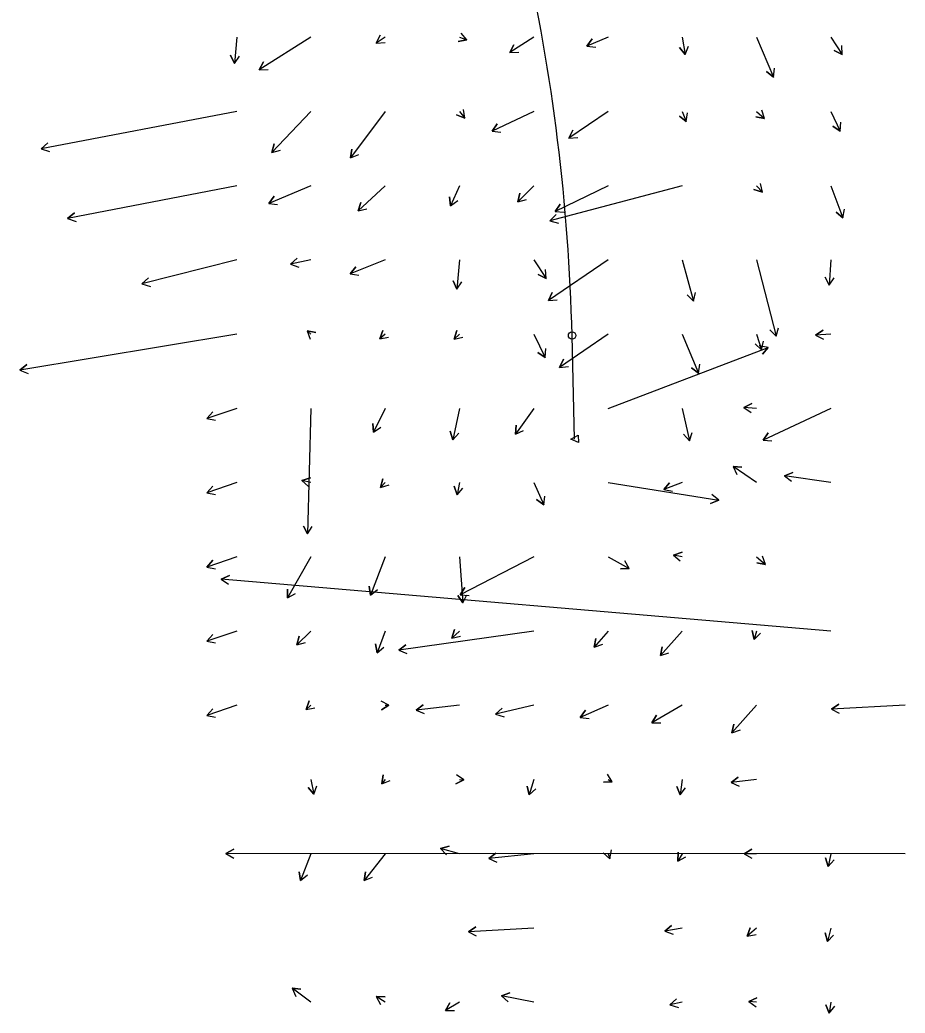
# Model space of a CAD drawing. Extents: x 954385 to 988206, y 1868364 to 1924553.
# Drawn here: x 957861 to 958457, y 1917412 to 1918081 of the extents above; entities that cross this region are included whole.
import ezdxf

# ---------------------------------------------------------------- set-up
doc = ezdxf.new("R2010")
doc.units = 0
for name, color, linetype in [('Default', 7, 'Continuous'), ('Prop_Horiz Alignment', 7, 'Continuous'), ('Slopes', 7, 'Continuous')]:
    doc.layers.add(name, color=color, linetype=linetype)

msp = doc.modelspace()

# ---------------------------------------------------------------- linework, layer by layer
at = {"layer": 'Default'}
msp.add_line((958234.63, 1917798.28), (958232.9, 1917868.03), dxfattribs=at)
msp.add_arc((956885.18, 1917834.53), 1348.14, 1.4241, 12.64806, dxfattribs=at)
at = {"layer": 'Prop_Horiz Alignment'}
msp.add_lwpolyline([(958232.14, 1917798.22), (958237.07, 1917800.84), (958237.2, 1917795.84)], close=True, dxfattribs=at)
msp.add_circle((958232.9, 1917868.03), 2.5, dxfattribs=at)
at = {"layer": 'Slopes'}
for points in [[(958157.13, 1918068.93), (958162.08, 1918067.14), (958156.18, 1918066.08), (958162.08, 1918067.14), (958158.21, 1918071.73)], [(958007.13, 1918068.93), (958005.57, 1918051.29), (958003.04, 1918056.73), (958005.57, 1918051.29), (958009.01, 1918056.2)], [(958057.13, 1918068.93), (958022.25, 1918047.02), (958025.05, 1918052.32), (958022.25, 1918047.02), (958028.25, 1918047.24)], [(958107.13, 1918068.93), (958100.99, 1918064.93), (958103.71, 1918070.28), (958100.99, 1918064.93), (958106.98, 1918065.25)], [(958207.13, 1918068.93), (958190.96, 1918058.55), (958193.71, 1918063.88), (958190.96, 1918058.55), (958196.95, 1918058.83)], [(958257.13, 1918068.93), (958242.86, 1918062.96), (958246.5, 1918067.73), (958242.86, 1918062.96), (958248.82, 1918062.2)], [(958307.13, 1918068.93), (958309.12, 1918057.31), (958305.29, 1918061.93), (958309.12, 1918057.31), (958311.2, 1918062.94)], [(958357.13, 1918068.93), (958368.56, 1918042.11), (958363.76, 1918045.72), (958368.56, 1918042.11), (958369.28, 1918048.07)], [(958407.13, 1918068.93), (958414.84, 1918057.33), (958409.46, 1918059.99), (958414.84, 1918057.33), (958414.46, 1918063.31)], [(958007.13, 1918018.93), (957875.53, 1917993.84), (957880.07, 1917997.76), (957875.53, 1917993.84), (957881.19, 1917991.87)], [(958057.13, 1918018.93), (958030.87, 1917991.2), (958032.26, 1917997.04), (958030.87, 1917991.2), (958036.62, 1917992.91)], [(958107.13, 1918018.93), (958083.83, 1917987.64), (958084.53, 1917993.6), (958083.83, 1917987.64), (958089.34, 1917990.01)], [(958157.13, 1918018.93), (958160.74, 1918014.35), (958155.17, 1918016.57), (958160.74, 1918014.35), (958159.88, 1918020.28)], [(958207.13, 1918018.93), (958179, 1918005.55), (958182.4, 1918010.49), (958179, 1918005.55), (958184.98, 1918005.07)], [(958257.13, 1918018.93), (958230.77, 1918000.97), (958233.38, 1918006.37), (958230.77, 1918000.97), (958236.76, 1918001.42)], [(958307.13, 1918018.93), (958309.8, 1918012.08), (958305.12, 1918015.83), (958309.8, 1918012.08), (958310.71, 1918018.01)], [(958357.13, 1918018.93), (958362.55, 1918014.18), (958356.67, 1918015.35), (958362.55, 1918014.18), (958360.62, 1918019.86)], [(958407.13, 1918018.93), (958413.32, 1918005.68), (958408.4, 1918009.12), (958413.32, 1918005.68), (958413.84, 1918011.66)], [(958007.13, 1917968.93), (957893.29, 1917946.74), (957897.81, 1917950.67), (957893.29, 1917946.74), (957898.96, 1917944.79)], [(958057.13, 1917968.93), (958028.74, 1917956.98), (958032.37, 1917961.76), (958028.74, 1917956.98), (958034.69, 1917956.23)], [(958107.13, 1917968.93), (958088.97, 1917951.9), (958090.71, 1917957.64), (958088.97, 1917951.9), (958094.81, 1917953.26)], [(958157.13, 1917968.93), (958151.05, 1917955.37), (958150.44, 1917961.34), (958151.05, 1917955.37), (958155.92, 1917958.89)], [(958207.13, 1917968.93), (958196.33, 1917957.97), (958197.84, 1917963.78), (958196.33, 1917957.97), (958202.12, 1917959.57)], [(958307.13, 1917968.93), (958217.87, 1917945.26), (958222.12, 1917949.49), (958217.87, 1917945.26), (958223.66, 1917943.69)], [(958257.13, 1917968.93), (958221.6, 1917951.57), (958224.95, 1917956.55), (958221.6, 1917951.57), (958227.59, 1917951.16)], [(958357.13, 1917968.93), (958361.02, 1917964.47), (958355.34, 1917966.42), (958361.02, 1917964.47), (958359.86, 1917970.36)], [(958407.13, 1917968.93), (958415.26, 1917947.26), (958410.62, 1917951.07), (958415.26, 1917947.26), (958416.24, 1917953.18)], [(958007.13, 1917918.93), (957943.35, 1917902.76), (957947.64, 1917906.94), (957943.35, 1917902.76), (957949.12, 1917901.12)], [(958057.13, 1917918.93), (958043.29, 1917915.99), (958047.75, 1917920), (958043.29, 1917915.99), (958049, 1917914.13)], [(958107.13, 1917918.93), (958083.49, 1917909.63), (958087.23, 1917914.33), (958083.49, 1917909.63), (958089.43, 1917908.74)], [(958157.13, 1917918.93), (958155.23, 1917899.31), (958152.74, 1917904.78), (958155.23, 1917899.31), (958158.71, 1917904.19)], [(958207.13, 1917918.93), (958215.44, 1917906.44), (958210.06, 1917909.1), (958215.44, 1917906.44), (958215.06, 1917912.43)], [(958257.13, 1917918.93), (958216.95, 1917891.62), (958219.56, 1917897.03), (958216.95, 1917891.62), (958222.93, 1917892.06)], [(958307.13, 1917918.93), (958314.56, 1917891.24), (958310.32, 1917895.48), (958314.56, 1917891.24), (958316.11, 1917897.04)], [(958357.13, 1917918.93), (958370.24, 1917867.47), (958366.05, 1917871.76), (958370.24, 1917867.47), (958371.87, 1917873.24)], [(958407.13, 1917918.93), (958405.97, 1917901.86), (958403.33, 1917907.25), (958405.97, 1917901.86), (958409.32, 1917906.84)], [(958057.13, 1917868.93), (958054.56, 1917871.2), (958060.44, 1917870.01), (958054.56, 1917871.2), (958056.47, 1917865.51)], [(958107.13, 1917868.93), (958103.45, 1917865.76), (958105.43, 1917871.43), (958103.45, 1917865.76), (958109.35, 1917866.88)], [(958157.13, 1917868.93), (958153.52, 1917865.64), (958155.35, 1917871.36), (958153.52, 1917865.64), (958159.38, 1917866.92)], [(958407.13, 1917868.93), (958396.87, 1917868.22), (958401.84, 1917871.57), (958396.87, 1917868.22), (958402.26, 1917865.58)], [(958007.13, 1917868.93), (957861.13, 1917844.6), (957865.77, 1917848.41), (957861.13, 1917844.6), (957866.75, 1917842.49)], [(958207.13, 1917868.93), (958214.82, 1917853.28), (958209.84, 1917856.62), (958214.82, 1917853.28), (958215.22, 1917859.26)], [(958257.13, 1917868.93), (958224.5, 1917846.57), (958227.09, 1917851.98), (958224.5, 1917846.57), (958230.48, 1917847.03)], [(958307.13, 1917868.93), (958318.04, 1917842.67), (958313.27, 1917846.32), (958318.04, 1917842.67), (958318.81, 1917848.62)], [(958357.13, 1917868.93), (958360.53, 1917858.36), (958356.08, 1917862.39), (958360.53, 1917858.36), (958361.79, 1917864.22)], [(958257.13, 1917818.93), (958364.84, 1917860.03), (958361.05, 1917855.38), (958364.84, 1917860.03), (958358.91, 1917860.98)], [(958007.13, 1917818.93), (957987.02, 1917812.09), (957990.97, 1917816.61), (957987.02, 1917812.09), (957992.9, 1917810.93)], [(958057.13, 1917818.93), (958054.86, 1917734.35), (958052, 1917739.62), (958054.86, 1917734.35), (958058, 1917739.46)], [(958107.13, 1917818.93), (958099.13, 1917802.86), (958098.76, 1917808.85), (958099.13, 1917802.86), (958104.13, 1917806.18)], [(958157.13, 1917818.93), (958152.59, 1917797.77), (958150.75, 1917803.48), (958152.59, 1917797.77), (958156.61, 1917802.22)], [(958207.13, 1917818.93), (958194.78, 1917801.66), (958195.36, 1917807.63), (958194.78, 1917801.66), (958200.24, 1917804.14)], [(958307.13, 1917818.93), (958311.89, 1917797.05), (958307.85, 1917801.49), (958311.89, 1917797.05), (958313.71, 1917802.77)], [(958357.13, 1917818.93), (958348.53, 1917819.42), (958353.89, 1917822.12), (958348.53, 1917819.42), (958353.54, 1917816.13)], [(958407.13, 1917818.93), (958361.52, 1917797.53), (958364.95, 1917802.45), (958361.52, 1917797.53), (958367.5, 1917797.02)], [(958357.13, 1917768.93), (958341.29, 1917779.82), (958347.27, 1917779.35), (958341.29, 1917779.82), (958343.88, 1917774.4)], [(958057.13, 1917768.93), (958051.04, 1917770.37), (958056.78, 1917772.09), (958051.04, 1917770.37), (958055.4, 1917766.25)], [(958107.13, 1917768.93), (958104.01, 1917765.62), (958105.39, 1917771.46), (958104.01, 1917765.62), (958109.76, 1917767.34)], [(958407.13, 1917768.93), (958375.85, 1917773.55), (958381.43, 1917775.76), (958375.85, 1917773.55), (958380.56, 1917769.82)], [(958007.13, 1917768.93), (957987.02, 1917762.09), (957990.97, 1917766.61), (957987.02, 1917762.09), (957992.9, 1917760.93)], [(958157.13, 1917768.93), (958155.44, 1917760.76), (958153.56, 1917766.46), (958155.44, 1917760.76), (958159.43, 1917765.24)], [(958207.13, 1917768.93), (958213.86, 1917753.94), (958209, 1917757.45), (958213.86, 1917753.94), (958214.47, 1917759.9)], [(958257.13, 1917768.93), (958331.63, 1917757.06), (958326.02, 1917754.91), (958331.63, 1917757.06), (958326.97, 1917760.84)], [(958307.13, 1917768.93), (958294.64, 1917764.19), (958298.44, 1917768.84), (958294.64, 1917764.19), (958300.57, 1917763.23)], [(958007.13, 1917718.93), (957987.02, 1917712.09), (957990.97, 1917716.61), (957987.02, 1917712.09), (957992.9, 1917710.93)], [(958057.13, 1917718.93), (958041.42, 1917691.25), (958041.38, 1917697.25), (958041.42, 1917691.25), (958046.6, 1917694.29)], [(958107.13, 1917718.93), (958097.25, 1917693.2), (958096.31, 1917699.13), (958097.25, 1917693.2), (958101.92, 1917696.98)], [(958157.13, 1917718.93), (958159.31, 1917687.95), (958155.96, 1917692.93), (958159.31, 1917687.95), (958161.94, 1917693.35)], [(958207.13, 1917718.93), (958157.54, 1917693.26), (958160.77, 1917698.31), (958157.54, 1917693.26), (958163.53, 1917692.98)], [(958257.13, 1917718.93), (958271.44, 1917711.04), (958265.44, 1917710.92), (958271.44, 1917711.04), (958268.34, 1917716.17)], [(958307.13, 1917718.93), (958301.23, 1917720.16), (958306.93, 1917722.03), (958301.23, 1917720.16), (958305.71, 1917716.16)], [(958357.13, 1917718.93), (958363.23, 1917713.77), (958357.33, 1917714.83), (958363.23, 1917713.77), (958361.2, 1917719.42)], [(958407.13, 1917668.93), (957996.76, 1917703.87), (958002.19, 1917706.42), (957996.76, 1917703.87), (958001.68, 1917700.44)], [(958007.13, 1917668.93), (957987.02, 1917662.09), (957990.97, 1917666.61), (957987.02, 1917662.09), (957992.9, 1917660.93)], [(958057.13, 1917668.93), (958047.63, 1917659.74), (958049.28, 1917665.51), (958047.63, 1917659.74), (958053.45, 1917661.2)], [(958107.13, 1917668.93), (958101.6, 1917654.33), (958100.63, 1917660.25), (958101.6, 1917654.33), (958106.24, 1917658.12)], [(958207.13, 1917668.93), (958116.18, 1917655.97), (958120.9, 1917659.67), (958116.18, 1917655.97), (958121.75, 1917653.73)], [(958157.13, 1917668.93), (958151.88, 1917664.23), (958153.75, 1917669.93), (958151.88, 1917664.23), (958157.75, 1917665.46)], [(958257.13, 1917668.93), (958247.87, 1917658.02), (958248.94, 1917663.92), (958247.87, 1917658.02), (958253.52, 1917660.04)], [(958307.13, 1917668.93), (958292.35, 1917652.49), (958293.6, 1917658.36), (958292.35, 1917652.49), (958298.06, 1917654.35)], [(958357.13, 1917668.93), (958355.41, 1917663.37), (958354.08, 1917669.22), (958355.41, 1917663.37), (958359.81, 1917667.44)], [(958007.13, 1917618.93), (957987.02, 1917612.09), (957990.97, 1917616.61), (957987.02, 1917612.09), (957992.9, 1917610.93)], [(958057.13, 1917618.93), (958053.86, 1917616.22), (958055.95, 1917621.84), (958053.86, 1917616.22), (958059.77, 1917617.22)], [(958107.13, 1917618.93), (958109.62, 1917619.05), (958104.58, 1917615.8), (958109.62, 1917619.05), (958104.28, 1917621.79)], [(958157.13, 1917618.93), (958127.88, 1917615.73), (958132.72, 1917619.28), (958127.88, 1917615.73), (958133.37, 1917613.31)], [(958207.13, 1917618.93), (958181.44, 1917612.89), (958185.82, 1917617), (958181.44, 1917612.89), (958187.19, 1917611.16)], [(958257.13, 1917618.93), (958238.37, 1917610.75), (958241.93, 1917615.57), (958238.37, 1917610.75), (958244.33, 1917610.07)], [(958307.13, 1917618.93), (958286.7, 1917607.11), (958289.7, 1917612.31), (958286.7, 1917607.11), (958292.7, 1917607.11)], [(958357.13, 1917618.93), (958340.56, 1917600.47), (958341.79, 1917606.34), (958340.56, 1917600.47), (958346.26, 1917602.33)], [(958457.13, 1917618.93), (958407.46, 1917616.39), (958412.5, 1917619.65), (958407.46, 1917616.39), (958412.8, 1917613.66)], [(958107.13, 1917568.93), (958104.81, 1917566.14), (958105.83, 1917572.05), (958104.81, 1917566.14), (958110.44, 1917568.21)], [(958157.13, 1917568.93), (958160.05, 1917568.75), (958154.68, 1917566.07), (958160.05, 1917568.75), (958155.05, 1917572.06)], [(958257.13, 1917568.93), (958259.99, 1917567.49), (958254, 1917567.14), (958259.99, 1917567.49), (958256.69, 1917572.5)], [(958357.13, 1917568.93), (958339.92, 1917566.94), (958344.74, 1917570.51), (958339.92, 1917566.94), (958345.43, 1917564.55)], [(958057.13, 1917568.93), (958059.1, 1917559.06), (958055.14, 1917563.57), (958059.1, 1917559.06), (958061.03, 1917564.74)], [(958207.13, 1917568.93), (958204.06, 1917558.66), (958202.67, 1917564.5), (958204.06, 1917558.66), (958208.42, 1917562.78)], [(958307.13, 1917568.93), (958305.67, 1917558.71), (958303.43, 1917564.28), (958305.67, 1917558.71), (958309.37, 1917563.43)], [(958157.13, 1917518.93), (958144.25, 1917522.53), (958150.07, 1917524.02), (958144.25, 1917522.53), (958148.45, 1917518.24)], [(958457.13, 1917518.93), (957999.9, 1917519.02), (958005.1, 1917522.02), (957999.9, 1917519.02), (958005.1, 1917516.02)], [(958057.13, 1917518.93), (958050.12, 1917500.91), (958049.21, 1917506.84), (958050.12, 1917500.91), (958054.8, 1917504.66)], [(958107.13, 1917518.93), (958092.91, 1917500.86), (958093.77, 1917506.8), (958092.91, 1917500.86), (958098.48, 1917503.09)], [(958207.13, 1917518.93), (958176.78, 1917515.71), (958181.63, 1917519.24), (958176.78, 1917515.71), (958182.26, 1917513.27)], [(958257.13, 1917518.93), (958258.28, 1917515.6), (958253.75, 1917519.53), (958258.28, 1917515.6), (958259.42, 1917521.5)], [(958307.13, 1917518.93), (958304.21, 1917513.93), (958304.24, 1917519.93), (958304.21, 1917513.93), (958309.42, 1917516.9)], [(958357.13, 1917518.93), (958348.68, 1917519.01), (958353.9, 1917521.96), (958348.68, 1917519.01), (958353.84, 1917515.96)], [(958407.13, 1917518.93), (958405.35, 1917510.45), (958403.48, 1917516.15), (958405.35, 1917510.45), (958409.36, 1917514.92)], [(958207.13, 1917468.93), (958163.06, 1917466.34), (958168.07, 1917469.64), (958163.06, 1917466.34), (958168.42, 1917463.65)], [(958307.13, 1917468.93), (958295.33, 1917466.74), (958299.89, 1917470.64), (958295.33, 1917466.74), (958300.99, 1917464.74)], [(958357.13, 1917468.93), (958350.86, 1917463.45), (958352.8, 1917469.13), (958350.86, 1917463.45), (958356.75, 1917464.61)], [(958407.13, 1917468.93), (958404.82, 1917459.84), (958403.19, 1917465.62), (958404.82, 1917459.84), (958409.01, 1917464.14)], [(958057.13, 1917418.93), (958044.43, 1917428.34), (958050.39, 1917427.66), (958044.43, 1917428.34), (958046.82, 1917422.84)], [(958107.13, 1917418.93), (958101.11, 1917422.82), (958107.1, 1917422.52), (958101.11, 1917422.82), (958103.85, 1917417.48)], [(958207.13, 1917418.93), (958185.4, 1917423.26), (958191.08, 1917425.18), (958185.4, 1917423.26), (958189.91, 1917419.3)], [(958157.13, 1917418.93), (958147.71, 1917413.34), (958150.65, 1917418.57), (958147.71, 1917413.34), (958153.7, 1917413.41)], [(958307.13, 1917418.93), (958298.83, 1917417.15), (958303.28, 1917421.17), (958298.83, 1917417.15), (958304.54, 1917415.3)], [(958357.13, 1917418.93), (958351.91, 1917419.5), (958357.4, 1917421.92), (958351.91, 1917419.5), (958356.75, 1917415.95)], [(958407.13, 1917418.93), (958406.05, 1917411.61), (958403.84, 1917417.19), (958406.05, 1917411.61), (958409.78, 1917416.31)]]:
    msp.add_lwpolyline(points, dxfattribs=at)

doc.saveas('drawing.dxf')
